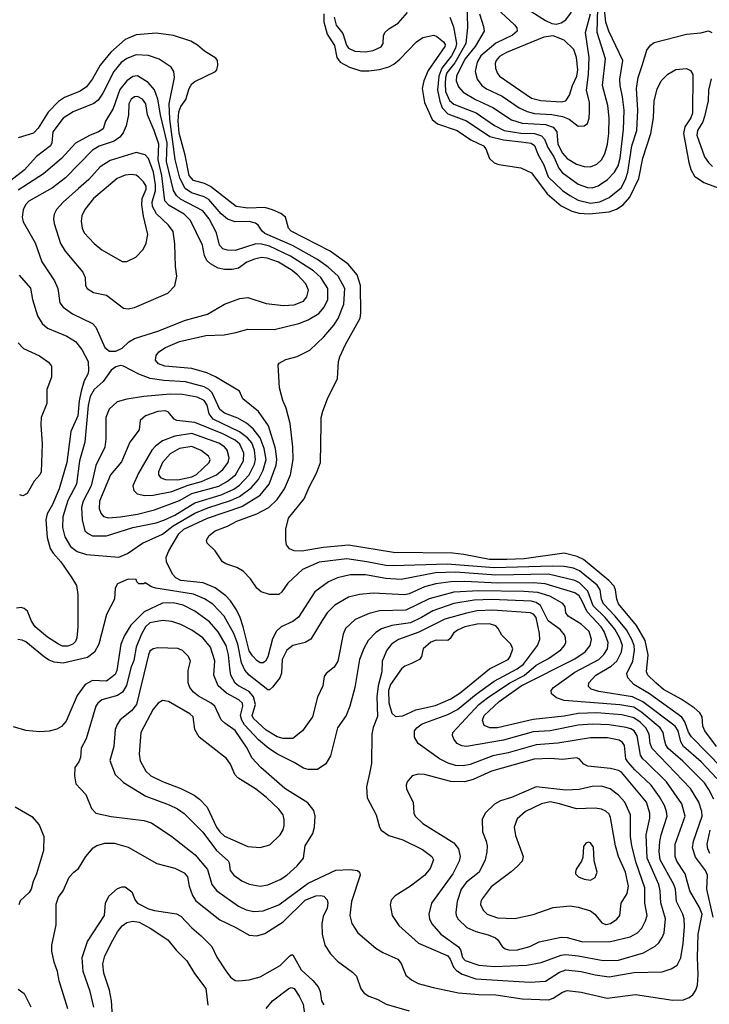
# Model space of a CAD drawing. Extents: x 997028 to 1115134, y 536408 to 618974.
# Tile 450 of 473: x 1093925 to 1098371, y 567503 to 573848. Entities that reach past the tile are written whole.
import ezdxf

# ---------------------------------------------------------------- set-up
doc = ezdxf.new("R2010")
doc.units = 0

msp = doc.modelspace()

# ---------------------------------------------------------------- linework, layer by layer
at = {"layer": '0CON10XD'}
for points in [[(1096806, 574045), (1096813, 573797), (1096801.6, 573695), (1096730.6, 573569.4), (1096679.6, 573505), (1096669.4, 573475), (1096667.1, 573435), (1096671.2, 573385), (1096697.1, 573327.1), (1096725, 573303.5), (1096785, 573281), (1096867.1, 573247.1), (1096985.5, 573165.5), (1097048.9, 573135), (1097155, 573116.6), (1097245, 573114.2), (1097289.5, 573099.5), (1097308.7, 573078.7), (1097330.2, 573025), (1097369.7, 572965), (1097400.9, 572890.9), (1097422.4, 572862.4), (1097525, 572788.8), (1097585, 572766.6), (1097615, 572764.1), (1097655, 572777.3), (1097715, 572817.5), (1097760.4, 572865), (1097783.2, 572906.8), (1097795.6, 572955), (1097818.7, 573141.3), (1097822, 573265), (1097811.2, 573351.2), (1097796, 573424), (1097794.2, 573465), (1097812.8, 573585), (1097724.2, 573774.2), (1097705, 573831.4), (1097688.8, 573975)], [(1097155, 573943.8), (1097315, 573842.9), (1097355, 573824), (1097385, 573820), (1097415, 573827.5), (1097445, 573847.5), (1097483.1, 573896.9)], [(1095885.6, 573885), (1095886.7, 573835), (1095906.9, 573755), (1095955, 573681.9), (1095969.2, 573605), (1095991.1, 573575), (1096051.7, 573541.7), (1096125, 573519.6), (1096175, 573518.7), (1096245, 573527.5), (1096305, 573544.5), (1096337.4, 573562.6), (1096375.8, 573594.2), (1096482.7, 573705), (1096525, 573732.5), (1096595, 573747.5), (1096615, 573739.6), (1096657.7, 573705), (1096667.2, 573687.2), (1096666.5, 573675), (1096559.6, 573520.4), (1096531.5, 573455), (1096519.2, 573405), (1096535.5, 573314.5), (1096585.2, 573205.2), (1096618.1, 573178.1), (1096745.5, 573135), (1096834.2, 573074.2), (1096914.5, 573035), (1096931.2, 573015), (1096955, 572954.4), (1096984.8, 572924.8), (1097015, 572914.7), (1097155, 572894.2), (1097225, 572861.3), (1097326.2, 572726.2), (1097415, 572649.3), (1097485, 572613.3), (1097531.7, 572601.7), (1097597.5, 572597.5), (1097725, 572609.6), (1097772.1, 572627.9), (1097815.2, 572654.8), (1097859.1, 572705), (1097916, 572825), (1097942.5, 572955), (1097994.2, 573115), (1098010.7, 573215), (1098014.7, 573325), (1098035, 573401.2), (1098061.5, 573455), (1098103.9, 573496.1), (1098155, 573526.7), (1098225, 573532.9), (1098249.8, 573519.8), (1098264.6, 573494.6), (1098263.2, 573245), (1098251.8, 573215), (1098212.9, 573157.1), (1098204.4, 573115.6), (1098238, 572928), (1098252.5, 572882.5), (1098275, 572840), (1098335, 572798.7), (1098642, 572685)], [(1095952.6, 573865), (1095965, 573812.5), (1096008.7, 573758.7), (1096032.6, 573685), (1096045, 573664.7), (1096085, 573645.8), (1096155, 573640), (1096205, 573648.7), (1096255, 573672.5), (1096268.9, 573695), (1096271.1, 573745), (1096279.4, 573765), (1096305, 573788.2), (1096365.7, 573825), (1096426.2, 573895)], [(1096888.9, 573885), (1096915.4, 573805), (1096919.2, 573775), (1096862, 573675), (1096795, 573593.7), (1096741.4, 573485), (1096740, 573455), (1096754.8, 573414.8), (1096785, 573381.6), (1096864.2, 573334.2), (1096975, 573282.6), (1097095, 573203.4), (1097165, 573182), (1097315, 573173.1), (1097364, 573155), (1097388.4, 573125), (1097395.2, 573045), (1097425, 572987.3), (1097455, 572952.8), (1097515, 572918.2), (1097565, 572902.9), (1097605, 572900), (1097645, 572917.7), (1097675, 572945.5), (1097696.5, 572983.5), (1097713.7, 573045), (1097723.2, 573115), (1097724.7, 573215), (1097715.8, 573295), (1097682.1, 573425), (1097700.8, 573595), (1097648, 573765), (1097652.1, 573922.1)], [(1097000.3, 573920.3), (1097115.6, 573815), (1097129.4, 573795), (1097131.9, 573775), (1097101.9, 573748.1), (1096994.2, 573695.8), (1096898.1, 573615), (1096874.2, 573575), (1096862.2, 573515), (1096875.3, 573465.3), (1096905.5, 573425), (1096933.6, 573403.6), (1097036.4, 573355), (1097145, 573279.7), (1097196.3, 573256.3), (1097245, 573244.4), (1097355, 573237.4), (1097424.3, 573224.3), (1097466.7, 573206.7), (1097525, 573161.9), (1097565, 573164), (1097585, 573180), (1097596.3, 573213.7), (1097598.8, 573255), (1097597.8, 573315), (1097579.2, 573395), (1097592, 573495), (1097596.5, 573605), (1097572.5, 573765), (1097605.5, 573885)], [(1096698.7, 573865), (1096722.4, 573802.4), (1096741.6, 573695), (1096734.6, 573665), (1096708.3, 573615), (1096646.2, 573535), (1096626.5, 573485), (1096618.8, 573395), (1096633, 573323), (1096649.3, 573279.3), (1096685, 573242.5), (1096805, 573195.7), (1096956.1, 573096.1), (1097045, 573073.7), (1097158.4, 573061.6), (1097221.9, 573051.9), (1097245, 573038.4), (1097267.5, 572977.5), (1097303.2, 572913.2), (1097331.9, 572835), (1097425, 572747.9), (1097472.3, 572715), (1097525, 572684.8), (1097605, 572666.7), (1097665, 572673.5), (1097725, 572701.4), (1097803.3, 572765), (1097830.8, 572819.2), (1097845.5, 572865), (1097872.6, 573035), (1097903.5, 573135), (1097911.1, 573265), (1097901.8, 573405), (1097912.7, 573475), (1097937.2, 573552.7)], [(1098418.4, 569165), (1098341.5, 569265), (1098329.2, 569295), (1098325.4, 569355), (1098310.8, 569380.8), (1098273.6, 569413.6), (1098190.6, 569470.6), (1098075, 569532.9), (1098025.9, 569575.9), (1097975, 569623.8), (1097965.3, 569645), (1097976.9, 569755), (1097957.6, 569847.6), (1097900.8, 569945), (1097785.9, 570085), (1097774.2, 570115), (1097767.1, 570175), (1097758, 570198), (1097723.9, 570233.9), (1097559.3, 570369.3), (1097519.6, 570389.6), (1097435, 570409.5), (1097176.5, 570373.5), (1097065, 570369), (1096955, 570370.6), (1096788, 570402), (1096715, 570409.8), (1096335, 570414.3), (1096045, 570461.4), (1095883.9, 570446.1), (1095745, 570423.3), (1095695, 570425.6), (1095665, 570439.2), (1095645.8, 570465), (1095640, 570495), (1095641.4, 570565), (1095657.1, 570635), (1095758.6, 570761.4), (1095790.4, 570835), (1095839.5, 570925), (1095865.5, 570995), (1095869.4, 571240.6), (1095869.4, 571285), (1095880, 571325), (1095910, 571405), (1095973.5, 571535), (1095981.5, 571645), (1095989.5, 571675), (1096025, 571755.7), (1096119.2, 571925), (1096124, 571956), (1096122.8, 572135), (1096101.8, 572205), (1096042.3, 572272.3), (1095926.3, 572356.3), (1095674.5, 572485), (1095657.5, 572505), (1095637.8, 572575), (1095609, 572599), (1095555, 572622.1), (1095505, 572637.6), (1095395, 572632.7), (1095320, 572645), (1095155, 572773.4), (1095116.4, 572793.6), (1095045, 572812.3), (1095017.9, 572845), (1094991.6, 572975), (1094953, 573117), (1094945.9, 573195), (1094951.9, 573255), (1094965, 573287.8), (1094996.4, 573333.6), (1095018.6, 573405), (1095035, 573434.5), (1095055, 573450.9), (1095187.5, 573515), (1095196.7, 573525), (1095203.3, 573555), (1095200, 573585), (1095189.5, 573599.5), (1095116.2, 573645), (1095072, 573685), (1095029.5, 573709.5), (1094916.4, 573746.4), (1094805, 573760.9), (1094675, 573750.8), (1094605, 573721.5), (1094511.8, 573638.2), (1094444.6, 573555), (1094395, 573466.7), (1094354.8, 573415.2), (1094315, 573387.2), (1094215, 573347.3), (1094175, 573320.4), (1094108.3, 573251.7), (1094045, 573148.2), (1094015, 573116.4), (1093915, 573086.2)], [(1097937.2, 573552.7), (1097968.6, 573651.4), (1097992.5, 573685), (1098015, 573701.1), (1098225, 573755.5), (1098316.9, 573763.1), (1098365, 573776.2), (1098386.4, 573766.4)], [(1097415, 573317.8), (1097445, 573324.6), (1097468.9, 573361.1), (1097488.8, 573425), (1097516.2, 573485), (1097522.8, 573525), (1097513.8, 573605), (1097496.7, 573655), (1097435, 573717.1), (1097365, 573744.3), (1097305, 573734.5), (1097063.3, 573636.7), (1097019.4, 573610.6), (1096996.8, 573585), (1096990.4, 573565), (1096991.8, 573535), (1097003.1, 573505), (1097018.2, 573485), (1097225, 573341.8), (1097285, 573326.9), (1097415, 573317.8)], [(1098454.4, 569025), (1098256.2, 569226.2), (1098237.9, 569257.9), (1098214, 569324), (1098193.3, 569353.3), (1097985, 569503.4), (1097884.5, 569565), (1097846.5, 569606.5), (1097839.2, 569635), (1097877.5, 569715), (1097888.3, 569785), (1097886.7, 569815), (1097871.9, 569855), (1097837.1, 569917.1), (1097764.4, 570005), (1097688.4, 570085), (1097675.6, 570115), (1097666.5, 570175), (1097649, 570205), (1097535, 570296), (1097495, 570313.3), (1097435, 570323.8), (1097357.5, 570327.5), (1096985, 570316.2), (1096680.5, 570339.5), (1096335, 570328), (1096285, 570331.6), (1096163.8, 570355), (1096035, 570374.3), (1095855, 570352.1), (1095749.2, 570305), (1095652.8, 570217.3), (1095615, 570160.6), (1095595, 570143.5), (1095535, 570143.3), (1095481.7, 570161.7), (1095454.5, 570184.5), (1095414, 570245), (1095365.6, 570295.6), (1095325, 570319.2), (1095255, 570341.4), (1095232, 570355), (1095185.6, 570425.6), (1095133.3, 570475), (1095130, 570495), (1095146.2, 570525), (1095186, 570555), (1095265, 570585.4), (1095325, 570616.8), (1095455, 570663.5), (1095530.4, 570705), (1095585, 570757.1), (1095632.7, 570825), (1095671.1, 570915), (1095688.9, 571015), (1095686.2, 571095), (1095668.5, 571245), (1095643.3, 571345), (1095622.2, 571395), (1095600.8, 571475), (1095592.5, 571625), (1095597.5, 571635), (1095640.9, 571659.1), (1095715, 571677.8), (1095795, 571718.1), (1095885, 571805.6), (1095950.5, 571879.5), (1095977.5, 571922.5), (1096014.7, 572015), (1096020.8, 572115), (1095978.8, 572195), (1095914.3, 572254.3), (1095845, 572303.4), (1095683.6, 572393.6), (1095505, 572470.4), (1095488.2, 572485), (1095463.3, 572523.3), (1095446.3, 572536.3), (1095405, 572547.1), (1095315, 572544.8), (1095265, 572563.1), (1095225, 572597.2), (1095145, 572690), (1095115, 572705.9), (1095031.8, 572731.8), (1094991.4, 572761.4), (1094956.6, 572826.6), (1094927.8, 572947.8), (1094892.8, 573207.2), (1094888.8, 573305), (1094923.6, 573475), (1094918.1, 573515), (1094901.4, 573541.4), (1094825, 573594.4), (1094755, 573616.8), (1094675, 573622.1), (1094615, 573598.8), (1094578.7, 573571.3), (1094532.2, 573515), (1094462.2, 573375), (1094431, 573329), (1094402.5, 573307.5), (1094270, 573255), (1094205, 573213.8), (1094139.3, 573125), (1094132.5, 573055), (1094124.6, 573035), (1094032.8, 572967.2), (1093955, 572878), (1093867.4, 572812.6)], [(1098419.2, 568959.2), (1098319.5, 569065), (1098205.2, 569165.2), (1098187.2, 569195), (1098169.4, 569265), (1098150.3, 569295), (1097941.5, 569451.5), (1097875, 569485.8), (1097659, 569519), (1097610, 569535), (1097591.9, 569551.9), (1097593.5, 569575), (1097640.5, 569625), (1097737.4, 569682.6), (1097775.9, 569715), (1097805.5, 569774.5), (1097811, 569815), (1097795, 569863.8), (1097761.2, 569921.2), (1097699.8, 569995), (1097621.9, 570071.9), (1097587.6, 570165), (1097535, 570218.4), (1097505, 570234), (1097335, 570274.5), (1096995, 570269), (1096737.8, 570287.8), (1096605, 570283.9), (1096385, 570240.2), (1096285, 570248), (1096155, 570270.8), (1096055, 570270.7), (1095975, 570251.8), (1095915, 570226.5), (1095828.3, 570161.7), (1095722.9, 569997.1), (1095685, 569971.2), (1095610.8, 569935), (1095581.2, 569908.8), (1095555, 569859.2), (1095525, 569742.9), (1095509.1, 569715), (1095495, 569704.5), (1095475, 569704.6), (1095455, 569718.2), (1095425, 569749.5), (1095405, 569781.1), (1095366.7, 569936.7), (1095345.8, 569995), (1095323.4, 570045), (1095284.4, 570104.4), (1095254.6, 570135), (1095185, 570186.8), (1095109, 570219), (1094965, 570234.4), (1094931.1, 570251.1), (1094911.2, 570275), (1094872.5, 570355), (1094869.2, 570385), (1094886.1, 570425), (1094950.5, 570535), (1094983.4, 570565), (1095135, 570635.9), (1095357.8, 570712.2), (1095475.4, 570784.6), (1095532.9, 570855), (1095578.1, 570978.1), (1095583.7, 571015), (1095574.8, 571085), (1095530.1, 571230.1), (1095465, 571323.5), (1095363.3, 571405), (1095343.3, 571455), (1095187.7, 571547.7), (1095132.7, 571572.7), (1095035, 571600.2), (1094860, 571615), (1094820.7, 571630.7), (1094801.2, 571655), (1094804.5, 571685), (1094822.7, 571707.3), (1094865, 571735.4), (1094955, 571774), (1095125, 571813.1), (1095242.4, 571817.6), (1095317.9, 571832.1), (1095395, 571853.8), (1095565, 571852.5), (1095725, 571890.8), (1095785.2, 571914.8), (1095854.3, 571955.7), (1095888.9, 571995), (1095911.6, 572045), (1095911.9, 572115), (1095866.4, 572186.4), (1095819.7, 572229.7), (1095670.7, 572325), (1095535, 572388.1), (1095485, 572401.5), (1095447, 572403), (1095315, 572361.9), (1095265, 572362.6), (1095235, 572371.6), (1095212.5, 572395), (1095194.7, 572475), (1095146.2, 572565), (1095105, 572617.2), (1094962.5, 572692.5), (1094936.2, 572716.2), (1094916.7, 572746.7), (1094872.6, 572935), (1094876.8, 573055), (1094832.7, 573235), (1094816.1, 573336.1), (1094795, 573395.5), (1094752.6, 573442.6), (1094685, 573486.1), (1094655, 573481.1), (1094614.8, 573455.2), (1094571.8, 573398.2), (1094527.1, 573275), (1094479.4, 573195), (1094464.2, 573145), (1094434, 573125), (1094375, 573101.6), (1094285, 573052.3), (1094195, 572954.6), (1094078.5, 572855), (1093915, 572750.6)], [(1098384, 573466), (1098365.4, 573395), (1098363.3, 573325), (1098340.4, 573225), (1098329.2, 573190.8), (1098294.7, 573135), (1098290.9, 573105), (1098339.1, 572965), (1098365, 572927.5), (1098392.6, 572902.6)], [(1094545, 571712), (1094585, 571732), (1094628.1, 571771.9), (1094665, 571793.8), (1094815, 571840), (1094995, 571912.5), (1095135, 571950.9), (1095245.5, 572014.5), (1095345, 572050.8), (1095395, 572057.5), (1095515, 572018.8), (1095625, 572007.5), (1095695, 572010.7), (1095755, 572034.6), (1095776.9, 572063.1), (1095787.7, 572105), (1095770, 572145), (1095716.1, 572205), (1095675.2, 572235.2), (1095593.3, 572285), (1095521.1, 572311.1), (1095485, 572315.2), (1095438, 572305), (1095388.6, 572285), (1095335, 572247.8), (1095295, 572237.5), (1095245, 572239.1), (1095205, 572247.9), (1095155.7, 572275), (1095134.7, 572294.7), (1095116.4, 572326.4), (1095103.3, 572395), (1095027.3, 572555), (1094984.6, 572595), (1094889.8, 572649.8), (1094861.9, 572681.9), (1094841.4, 572845), (1094818.2, 572945), (1094822, 573045), (1094792.7, 573135), (1094748.2, 573235), (1094739.3, 573305), (1094717.1, 573335), (1094685, 573353.6), (1094665, 573350.6), (1094644.7, 573335), (1094629.7, 573305), (1094625.8, 573235), (1094611.1, 573165), (1094591.4, 573118.6), (1094569.8, 573090.2), (1094534.4, 573065.6), (1094437.9, 573032.1), (1094395, 573008), (1094219.9, 572830.1), (1094137.5, 572765), (1093985, 572679.6), (1093962.7, 572655), (1093947.1, 572622.9), (1093940.7, 572575), (1093948.5, 572545), (1094025, 572410), (1094068.7, 572288.7), (1094150.4, 572165), (1094170.9, 572115), (1094185, 572024.2), (1094206, 571996), (1094265, 571952.7), (1094395, 571891.1), (1094415, 571865.8), (1094475, 571735.7), (1094505, 571712.9), (1094545, 571712)], [(1094625, 571985.7), (1094665, 571994.2), (1094881.2, 572085), (1094925, 572133.3), (1094937.8, 572195), (1094928.8, 572258.8), (1094924.7, 572404.7), (1094913.9, 572483.9), (1094884.5, 572525), (1094808.1, 572598.1), (1094781, 572645), (1094778.7, 572675), (1094800.2, 572745), (1094800.9, 572785), (1094787.7, 572865), (1094755, 572954.5), (1094735, 572977.3), (1094675, 572991.3), (1094508.7, 572941.3), (1094445, 572899.6), (1094371.1, 572818.9), (1094305, 572760), (1094205, 572671.5), (1094163.1, 572625), (1094146.9, 572595), (1094142.5, 572565), (1094146.5, 572535), (1094188.5, 572405), (1094217.4, 572357.4), (1094332, 572222), (1094346.8, 572186.8), (1094348.6, 572135), (1094359.2, 572115), (1094401.2, 572091.2), (1094485, 572073.6), (1094595, 571989.2), (1094625, 571985.7)], [(1094615, 572290), (1094673, 572317), (1094722.2, 572367.8), (1094741.5, 572408.5), (1094751.1, 572465), (1094722.8, 572582.8), (1094712.8, 572655), (1094715.2, 572695), (1094739.7, 572755), (1094740, 572775), (1094723.7, 572803.7), (1094694.2, 572834.2), (1094675, 572845.4), (1094645, 572851.1), (1094604.2, 572845.8), (1094553.1, 572825), (1094400.9, 572695), (1094345.3, 572624.7), (1094326.4, 572585), (1094320.6, 572549.4), (1094327.3, 572505), (1094341.2, 572475), (1094405, 572405.6), (1094455, 572364.4), (1094585, 572290), (1094615, 572290)], [(1093922.3, 572202.3), (1093995, 572118.8), (1094007.3, 572045), (1094039.8, 571939.8), (1094070.8, 571890.8), (1094105, 571860), (1094228.7, 571808.7), (1094284.7, 571774.7), (1094325, 571722.9), (1094366.5, 571645), (1094369.1, 571585), (1094364.6, 571565), (1094340, 571520), (1094320.4, 571455), (1094308.1, 571391.9), (1094300.4, 571295), (1094254.8, 571195.2), (1094230, 570995), (1094178.9, 570825), (1094137.4, 570725), (1094102.5, 570665), (1094093.7, 570625), (1094101.5, 570511.5), (1094121.5, 570441.5), (1094140.1, 570410.1), (1094190.5, 570355), (1094261.2, 570251.2), (1094291.1, 570201.1), (1094300.5, 570145), (1094300.5, 569935), (1094294.5, 569865), (1094285, 569840.8), (1094267.5, 569825), (1094235, 569812.3), (1094202, 569812), (1094175, 569823.1), (1094105, 569868.5), (1094025.8, 569935.8), (1094002.2, 569972.2), (1093975, 570036.5), (1093955, 570054.6), (1093935, 570060), (1093905, 570055.9)], [(1093916, 571766), (1093948.9, 571728.9), (1094052.6, 571682.6), (1094111.2, 571641.2), (1094129.2, 571615), (1094129.2, 571545), (1094100, 571465), (1094100, 571375), (1094064, 571285), (1094062.3, 571237.7), (1094070.5, 571115), (1094064, 570935), (1094054.3, 570915.7), (1094018, 570875), (1093974.2, 570795.8), (1093945, 570780), (1093925, 570786.2)], [(1094565, 570384.2), (1094620.9, 570409.1), (1094717.5, 570475), (1094845, 570531.9), (1094913.6, 570586.4), (1095055, 570668.4), (1095137, 570703), (1095285, 570749.5), (1095341.6, 570775), (1095418.1, 570831.9), (1095463.9, 570886.1), (1095494.1, 570945.9), (1095513.1, 571015), (1095501.8, 571085), (1095474.6, 571154.6), (1095431.2, 571211.2), (1095388.2, 571248.2), (1095330.6, 571280.6), (1095245, 571312.2), (1095215, 571336.9), (1095165, 571443.4), (1095144.6, 571464.6), (1095115, 571482), (1094995, 571515.6), (1094855, 571522.5), (1094765.7, 571535.7), (1094693, 571563), (1094595, 571616), (1094575, 571620), (1094545, 571612), (1094515, 571590), (1094462.6, 571517.4), (1094404.8, 571465.2), (1094379.7, 571420.3), (1094366.9, 571363.1), (1094346, 571125), (1094310, 571005), (1094291.6, 570855), (1094235, 570749.5), (1094202.8, 570645), (1094201.2, 570575), (1094216.6, 570515), (1094253.3, 570453.3), (1094295, 570421.4), (1094355, 570401.2), (1094565, 570384.2)], [(1094485, 570523.1), (1094654.2, 570575.8), (1094805, 570606), (1094855, 570623.2), (1094925, 570656.3), (1095055, 570734.5), (1095225, 570786.6), (1095305, 570822.8), (1095341.3, 570848.7), (1095405.1, 570914.9), (1095440, 570985), (1095446.2, 571015), (1095439.7, 571075), (1095421.7, 571121.7), (1095393.3, 571153.3), (1095341.8, 571191.8), (1095173.2, 571275), (1095147.6, 571307.6), (1095133.8, 571363.9), (1095114.8, 571394.8), (1095068.6, 571415), (1094975, 571433.5), (1094895, 571435.7), (1094725, 571420), (1094615, 571402.9), (1094554.2, 571385), (1094502.1, 571337.9), (1094481.1, 571285), (1094481.1, 571145), (1094475, 571093.8), (1094416.6, 570975), (1094387, 570845), (1094334.2, 570745), (1094323.8, 570705), (1094326.9, 570625), (1094345.6, 570555), (1094366.3, 570536.4), (1094395, 570523.1), (1094485, 570523.1)], [(1094497.6, 570637.6), (1094575, 570644.2), (1094685, 570661.7), (1094795, 570689), (1094955, 570750.6), (1095035, 570795.8), (1095208, 570842), (1095265, 570874.8), (1095316.2, 570915), (1095368.6, 571005), (1095369.8, 571055), (1095343.9, 571113.9), (1095315, 571138), (1095235, 571178.5), (1095055, 571251.6), (1094938.6, 571265), (1094921.8, 571275), (1094885, 571318.2), (1094865, 571327.3), (1094815, 571324.1), (1094735.3, 571294.7), (1094702, 571265), (1094695.8, 571205), (1094634.5, 571125), (1094581.2, 570998.8), (1094510.8, 570915), (1094438.8, 570745), (1094437.3, 570697.3), (1094448.1, 570668.1), (1094465, 570647.8), (1094497.6, 570637.6)], [(1094732.4, 570782.4), (1094785, 570784.8), (1094905, 570807.6), (1095011.9, 570848.1), (1095098.2, 570871.8), (1095195, 570916.2), (1095235, 570948.7), (1095269.2, 570995), (1095274.7, 571025.3), (1095262.4, 571075), (1095245, 571096.5), (1095208.3, 571118.3), (1095035, 571181), (1094925, 571164.3), (1094845, 571133.5), (1094800.1, 571099.9), (1094778, 571075), (1094691.1, 570925), (1094655.6, 570845), (1094660.6, 570815), (1094683, 570793), (1094732.4, 570782.4)], [(1094945, 570883.7), (1095035, 570902.9), (1095065, 570916.7), (1095146.9, 570995), (1095152.3, 571015), (1095142.9, 571035), (1095095, 571071.4), (1095035, 571098.9), (1094955.7, 571085), (1094895, 571050.9), (1094846.6, 570995), (1094820.6, 570935), (1094820, 570915), (1094836, 570896), (1094864.4, 570884.4), (1094945, 570883.7)], [(1098400.5, 568825), (1098368.7, 568888.7), (1098339.8, 568929.8), (1098200.7, 569070.7), (1098105, 569152.5), (1098090.3, 569175), (1098081.7, 569208.3), (1098072.8, 569255), (1098053.4, 569285), (1097935, 569384.8), (1097885, 569417.4), (1097795, 569433.5), (1097435, 569461.8), (1097385, 569478.6), (1097353.8, 569505), (1097352, 569525), (1097367.5, 569545), (1097505, 569642.7), (1097659.2, 569725), (1097692, 569758), (1097715.3, 569795), (1097718.1, 569835), (1097693.9, 569905), (1097673.5, 569935), (1097582.9, 570032.9), (1097549.5, 570105), (1097532.4, 570135), (1097505, 570155.6), (1097313.4, 570213.4), (1097235, 570219.7), (1097007.4, 570217.4), (1096795, 570227.5), (1096705, 570225.5), (1096608, 570212), (1096535, 570194), (1096435, 570149.2), (1096407.4, 570142.6), (1096205, 570153.6), (1096115, 570144.7), (1096045, 570126.5), (1095956.7, 570075), (1095907.3, 570025), (1095875, 569977.1), (1095803.1, 569856.9), (1095766.2, 569835), (1095685, 569814.6), (1095647.9, 569785), (1095617.3, 569725), (1095612, 569638), (1095603.3, 569606.7), (1095555, 569546), (1095535, 569528.8), (1095525, 569528.8), (1095405, 569625.3), (1095376.8, 569656.8), (1095354.6, 569704.6), (1095331.1, 569825), (1095305, 569891.8), (1095243.6, 570005), (1095170.9, 570080.9), (1095116.5, 570116.5), (1095045, 570145.6), (1094802.5, 570185), (1094774.5, 570194.5), (1094735, 570220), (1094725, 570212.5), (1094693, 570213), (1094680, 570225), (1094675, 570240), (1094625, 570242.5), (1094555, 570213.3), (1094541.2, 570185), (1094536, 570115), (1094485.6, 570015), (1094434.6, 569825), (1094408.1, 569771.9), (1094362.6, 569737.4), (1094205, 569701.8), (1094148, 569708), (1094115, 569720), (1094085, 569739.6), (1093965, 569839.3), (1093940.4, 569850.4), (1093913.5, 569853.5)], [(1098395.2, 568064.8), (1098356.1, 568245), (1098359.2, 568335), (1098346.3, 568366.3), (1098281.1, 568451.1), (1098262.3, 568512.3), (1098268.8, 568555), (1098325.7, 568715), (1098323.2, 568745), (1098302.6, 568805), (1098249.7, 568895), (1098002.9, 569152.9), (1097990.6, 569185), (1097983, 569245), (1097961.5, 569285), (1097925, 569321.3), (1097885, 569350), (1097807.7, 569367.7), (1097645, 569380.8), (1097525, 569377.7), (1097435, 569360.6), (1097235, 569339), (1097005, 569284.2), (1096955.3, 569285.3), (1096920.4, 569300.4), (1096909.6, 569335), (1096918.8, 569365), (1097016.5, 569455), (1097157.8, 569555), (1097505, 569729.5), (1097570, 569775), (1097603.9, 569815), (1097610.9, 569855), (1097597.2, 569905), (1097545, 569953.5), (1097460.6, 570005), (1097447.1, 570025), (1097441.4, 570065), (1097425.7, 570085.7), (1097342.4, 570132.4), (1097265, 570156.8), (1097175, 570164.3), (1096885, 570168.3), (1096725, 570159.7), (1096565, 570117), (1096415, 570043.3), (1096245, 570038.4), (1096178.6, 570021.4), (1096086.9, 569983.1), (1096025.9, 569924.1), (1096010.9, 569889.1), (1095976.7, 569715), (1095953.6, 569676.4), (1095902, 569635), (1095888, 569615), (1095879.2, 569555), (1095845, 569483.3), (1095812.7, 569355), (1095749.2, 569265), (1095685, 569215.5), (1095623.8, 569216.2), (1095585, 569226.6), (1095515, 569269.1), (1095432.8, 569345), (1095423.6, 569365), (1095444.8, 569435), (1095433.4, 569485), (1095405, 569520), (1095335, 569554.7), (1095313.8, 569573.8), (1095286.2, 569625), (1095279.4, 569669.4), (1095272, 569755), (1095255.2, 569815), (1095204.2, 569904.2), (1095148.7, 569968.7), (1095055, 570036.7), (1094980, 570075), (1094915, 570091.1), (1094845, 570087.5), (1094726.7, 570033.3), (1094642.6, 569947.4), (1094600.1, 569879.9), (1094578.2, 569825), (1094550.7, 569655), (1094540.8, 569629.1), (1094485, 569585.4), (1094395, 569589.3), (1094346.7, 569565), (1094296.3, 569493.6), (1094241.7, 569368.3), (1094225, 569327.1), (1094195, 569293.3), (1094165, 569277.3), (1094115, 569263.8), (1094055, 569259.5), (1093965, 569267.1), (1093885, 569290.8)], [(1098135, 567529.1), (1098205, 567532.5), (1098242, 567548), (1098264.6, 567565.4), (1098284.5, 567595), (1098294.1, 567625.9), (1098299.6, 567695), (1098295.8, 567805), (1098300.2, 567955), (1098324.7, 568085), (1098307.9, 568127.9), (1098244.8, 568234.8), (1098214.8, 568344.8), (1098161.2, 568425), (1098150, 568455), (1098150.8, 568535), (1098216, 568715), (1098194.7, 568795), (1098095, 568936), (1097963.9, 569065), (1097942.5, 569085), (1097928.5, 569108.5), (1097905, 569232.5), (1097886.6, 569265), (1097865, 569279.5), (1097835, 569288.1), (1097724.5, 569304.5), (1097615, 569308), (1097525, 569301.7), (1097345, 569264.8), (1097235, 569259.8), (1097045, 569204.8), (1096805.5, 569165.5), (1096775, 569168.5), (1096745.8, 569185), (1096725, 569212), (1096715.6, 569235), (1096717.8, 569255), (1096885.1, 569434.9), (1096941.2, 569478.8), (1097085.9, 569574.1), (1097177.1, 569622.9), (1097255, 569688.8), (1097335, 569731.6), (1097413.2, 569786.8), (1097438.2, 569815), (1097445.5, 569835), (1097444.6, 569864.6), (1097436.4, 569885), (1097409.5, 569919.5), (1097332.2, 569975), (1097283.5, 570073.5), (1097255, 570092.5), (1097225, 570100.8), (1096967.5, 570112.5), (1096855, 570107.7), (1096723.1, 570086.9), (1096588.2, 570038.2), (1096515.4, 569995), (1096445, 569962.4), (1096325, 569944.8), (1096256.7, 569923.3), (1096220.4, 569899.6), (1096172.1, 569847.9), (1096143.1, 569796.9), (1096116.2, 569725), (1096085.3, 569544.7), (1096054.6, 569425.4), (1096029.4, 569365), (1095974.5, 569285), (1095929.4, 569105), (1095897.8, 569052.2), (1095845, 569017.1), (1095784.2, 569015.8), (1095755, 569024.4), (1095695, 569062.5), (1095586.2, 569116.2), (1095530.8, 569150.8), (1095465, 569206.7), (1095374.9, 569304.9), (1095356.2, 569335), (1095347.7, 569365), (1095363.1, 569425), (1095361.3, 569445), (1095338.8, 569465), (1095259.4, 569509.4), (1095205.4, 569555), (1095176.8, 569625), (1095183.9, 569716.1), (1095155.3, 569805), (1095106.2, 569865), (1095035, 569915.3), (1094965, 569950.7), (1094905, 569969.3), (1094845, 569975.8), (1094765, 569962.3), (1094735.2, 569935), (1094707.3, 569885), (1094677.1, 569805), (1094661.8, 569718.2), (1094641.5, 569671.5), (1094612.7, 569557.3), (1094588, 569515), (1094555, 569494.2), (1094455.2, 569464.8), (1094428.5, 569445), (1094416.4, 569425), (1094353.3, 569215), (1094321.2, 569155), (1094316.1, 569093.9), (1094306.7, 569065), (1094280.7, 569029.3), (1094277.5, 568975), (1094286.7, 568925), (1094351.2, 568855), (1094387.5, 568765), (1094415, 568736.2), (1094515, 568713.3), (1094725, 568688.5), (1094775, 568672.5), (1094905.3, 568585.3), (1095055.7, 568465.7), (1095135, 568371.5), (1095164.6, 568275), (1095195.3, 568235.3), (1095335, 568135.4), (1095385, 568112), (1095435, 568101.3), (1095495, 568105.3), (1095595, 568143.4), (1095785, 568284.7), (1095963.1, 568366.9), (1096055, 568372.9), (1096102.5, 568365), (1096116.7, 568355), (1096121.2, 568335), (1096064.5, 568165), (1096053.5, 568075), (1096066.7, 568025), (1096104.3, 567965), (1096222, 567865), (1096267, 567837), (1096363.7, 567793.7), (1096385.5, 567765.5), (1096415, 567691.2), (1096450.2, 567660.2), (1096495, 567636.7), (1096590.9, 567610.9), (1096755, 567577.7), (1096885, 567566.4), (1096995.3, 567564.7), (1097165, 567538.1), (1097336.9, 567533.1), (1097365, 567542.4), (1097425, 567581.1), (1097455, 567591.5), (1097545, 567582.7), (1097712.2, 567542.2), (1097895, 567566.2), (1098135, 567529.1)], [(1097215, 567645.8), (1097315, 567652.1), (1097405, 567711.4), (1097445, 567726.2), (1097545, 567715.3), (1097635, 567692.9), (1097725, 567680.9), (1097885, 567707.5), (1098066.9, 567713.1), (1098125, 567731.1), (1098164.6, 567755.4), (1098187.6, 567802.4), (1098202.7, 567895), (1098210.9, 568005), (1098208.8, 568055), (1098200.3, 568085), (1098160.3, 568165), (1098152.2, 568245), (1098143.2, 568275), (1098053.5, 568435), (1098048.6, 568488.6), (1098051.7, 568551.7), (1098059.7, 568595), (1098099.4, 568715), (1098095.8, 568745), (1098081.4, 568785), (1098050.6, 568840.6), (1097995.8, 568915.8), (1097890, 569015), (1097845.2, 569065), (1097833.9, 569085), (1097825, 569170.6), (1097811.4, 569191.4), (1097790, 569205), (1097715, 569219.8), (1097605, 569221.6), (1097395, 569186.1), (1097255, 569174.8), (1097075, 569123.5), (1096975, 569104.3), (1096830.2, 569049.8), (1096785, 569039.2), (1096735, 569043.2), (1096687.1, 569057.1), (1096631.9, 569085), (1096494.4, 569185), (1096470, 569225), (1096471.5, 569265), (1096484.6, 569285), (1096519.3, 569310.7), (1096685, 569371.4), (1096747.6, 569402.4), (1096867.2, 569502.8), (1096985, 569585.2), (1097131.8, 569665), (1097173.9, 569696.1), (1097262.7, 569815), (1097279.1, 569855), (1097277.2, 569892.8), (1097254.3, 569995), (1097240.3, 570015), (1097218, 570025), (1096975, 570044), (1096875, 570037.9), (1096805.2, 570024.8), (1096665.5, 569984.5), (1096499.3, 569900.7), (1096366.4, 569853.6), (1096322.9, 569825), (1096292.7, 569785), (1096262, 569715), (1096259.1, 569645), (1096236.2, 569555), (1096226.8, 569485), (1096232.4, 569357.6), (1096203.2, 569286.8), (1096194.7, 569245), (1096193.1, 569055), (1096179.8, 568990.2), (1096161.1, 568905), (1096165.8, 568835), (1096224.2, 568725), (1096244, 568645), (1096256, 568625), (1096305, 568591.5), (1096395, 568563.6), (1096521.2, 568501.2), (1096582.2, 568455), (1096592.7, 568435), (1096572.3, 568377.7), (1096535, 568334.5), (1096445, 568264.5), (1096346.6, 568203.4), (1096319.2, 568175), (1096313.1, 568145), (1096325.6, 568075), (1096370.2, 568010.2), (1096496.8, 567896.8), (1096685.3, 567815), (1096701.2, 567795), (1096722.2, 567742.2), (1096740.4, 567720.4), (1096777.4, 567697.4), (1096865, 567667), (1097215, 567645.8)], [(1096348.9, 569358.9), (1096395, 569362.9), (1096478.9, 569401.1), (1096605, 569428.5), (1096705, 569470.8), (1096765, 569509.5), (1096955, 569664.2), (1097074.5, 569725), (1097087.9, 569745), (1097104.4, 569794.4), (1097092.2, 569825), (1097032.7, 569882.7), (1097010.3, 569925), (1096995, 569941.3), (1096955, 569954.8), (1096875, 569953.9), (1096795, 569935.2), (1096748.6, 569915), (1096722.9, 569895), (1096700.3, 569859.7), (1096685, 569848), (1096609.1, 569849.1), (1096575, 569837.3), (1096525.6, 569795), (1096515.6, 569745), (1096502.9, 569725), (1096450.2, 569700.2), (1096407.3, 569682.7), (1096385.6, 569664.4), (1096315.8, 569565), (1096302.8, 569525), (1096306, 569446), (1096325, 569380), (1096348.9, 569358.9)], [(1095475, 568265.5), (1095525, 568273.5), (1095605, 568307.9), (1095646.9, 568335), (1095714.5, 568395), (1095754.4, 568445), (1095765.7, 568525), (1095814.3, 568605), (1095825.6, 568645), (1095830, 568715), (1095822.1, 568752.1), (1095781.7, 568801.7), (1095634.4, 568895), (1095479.6, 569029.6), (1095422.2, 569092.2), (1095391.1, 569155), (1095315, 569267.9), (1095246.9, 569315), (1095225, 569336.9), (1095183.3, 569425), (1095158.6, 569445), (1095078.7, 569488.7), (1095045.8, 569515.8), (1095021.8, 569545), (1095010.5, 569575), (1095010.6, 569655), (1095027.1, 569715), (1095014, 569745), (1094975, 569782.5), (1094945, 569795.6), (1094815, 569800), (1094785, 569794.4), (1094765, 569778.6), (1094755, 569756), (1094677.8, 569435), (1094645.3, 569394.7), (1094573.7, 569336.4), (1094553.2, 569306.8), (1094541.3, 569275), (1094532.4, 569165), (1094506.5, 569075), (1094541.5, 568985), (1094593.5, 568933.5), (1094738.1, 568845), (1094888.5, 568788.5), (1094942.7, 568762.7), (1094985, 568732.1), (1095105, 568612.7), (1095195, 568493.8), (1095268.3, 568428.3), (1095275.6, 568415), (1095283.1, 568365), (1095305.7, 568335), (1095358.1, 568298.1), (1095405, 568278.2), (1095475, 568265.5)], [(1095475, 568514.6), (1095538.8, 568531.2), (1095604.4, 568595), (1095623.1, 568626.9), (1095630.5, 568655), (1095631.2, 568695), (1095622.7, 568725), (1095595, 568761.1), (1095515.6, 568835.6), (1095445, 568891.2), (1095332, 568962), (1095312.7, 568985), (1095285, 569050), (1095257.9, 569087.9), (1095083.1, 569225), (1095053.5, 569275), (1095044.4, 569355), (1095021.9, 569375), (1094885, 569455.6), (1094845, 569461.1), (1094818.6, 569445), (1094784.7, 569405.3), (1094705.7, 569255.7), (1094696.2, 569115), (1094701.7, 569071.7), (1094738.5, 569005), (1094770, 568975), (1094845, 568938.9), (1094965, 568893.8), (1095050.7, 568850.7), (1095085, 568825.5), (1095132.8, 568772.8), (1095194.8, 568644.8), (1095215, 568614.6), (1095245, 568586.8), (1095395, 568519.3), (1095475, 568514.6)], [(1096985, 567746.7), (1097195, 567754.8), (1097286.6, 567773.4), (1097415, 567819.1), (1097445, 567824.1), (1097525, 567816.1), (1097687.5, 567785), (1097785, 567788.6), (1097945.8, 567834.2), (1098021.9, 567878.1), (1098045, 567900.6), (1098067.9, 567935), (1098079.2, 567965), (1098088.8, 568055), (1098057.7, 568157.7), (1098053.8, 568235), (1098044.8, 568275), (1097969.6, 568445), (1097964.7, 568595), (1097987.6, 568702.4), (1097988.2, 568735), (1097965.9, 568805), (1097805, 568999.1), (1097785, 569010.8), (1097735, 569022.1), (1097587.1, 569037.1), (1097561.3, 569051.3), (1097532.9, 569085), (1097515, 569092.3), (1097425, 569080), (1097346.5, 569086.5), (1097242.9, 569082.9), (1096965.8, 569005), (1096848.2, 568951.8), (1096793.2, 568936.8), (1096705, 568938.8), (1096535, 568983.5), (1096495, 568986.9), (1096454.4, 568975.6), (1096423.4, 568936.6), (1096415.8, 568915), (1096419.7, 568889.7), (1096462.9, 568805), (1096467.1, 568735), (1096475, 568716.2), (1096525, 568667.8), (1096723.1, 568543.1), (1096753.1, 568505), (1096764.5, 568455), (1096757.9, 568425), (1096716.6, 568345), (1096580.5, 568155), (1096562.5, 568085), (1096566.5, 568055), (1096582.1, 568022.1), (1096639.6, 567955), (1096754.3, 567874.3), (1096766.7, 567855), (1096780.8, 567805), (1096796.2, 567785), (1096885, 567755.3), (1096985, 567746.7)], [(1097085, 567851.4), (1097135, 567853.6), (1097214, 567875), (1097273.1, 567906.9), (1097415, 567936.2), (1097455, 567933.3), (1097555, 567905.8), (1097735, 567908.4), (1097861, 567939), (1097908.9, 567965), (1097935.5, 567995), (1097959.6, 568040.4), (1097969.6, 568075), (1097955.3, 568155), (1097955.7, 568255), (1097899.4, 568415), (1097870.7, 568525), (1097862.9, 568585), (1097862.5, 568725), (1097826.9, 568805), (1097785, 568851.5), (1097732, 568892), (1097675, 568908.2), (1097615, 568907.2), (1097532, 568888), (1097445, 568882.5), (1097255, 568904.5), (1097095, 568835.3), (1097024.6, 568815.4), (1096986.2, 568793.8), (1096925, 568734.4), (1096906.4, 568695), (1096909.6, 568615), (1096933.2, 568555), (1096938.2, 568525), (1096936.9, 568485), (1096926.2, 568435), (1096887.7, 568355), (1096805, 568290), (1096770.3, 568245), (1096745.4, 568165.4), (1096736.9, 568095), (1096739.4, 568075), (1096752.3, 568052.3), (1096808.5, 567998.5), (1096865, 567973.2), (1096945, 567951.6), (1096991.7, 567931.7), (1097008.1, 567918.1), (1097035.5, 567875), (1097055, 567860), (1097085, 567851.4)], [(1097705, 568017.7), (1097735, 568023.2), (1097775, 568052.5), (1097793.3, 568075), (1097802.5, 568155), (1097841.8, 568218.2), (1097850, 568265), (1097831.6, 568355), (1097786, 568455), (1097766, 568525), (1097735, 568706.2), (1097725, 568728.1), (1097705, 568748.2), (1097675, 568760.9), (1097635, 568767.7), (1097515, 568763.8), (1097405, 568796.3), (1097345, 568807.3), (1097289.2, 568795), (1097185.2, 568744.8), (1097132.4, 568697.6), (1097113.5, 568645), (1097122, 568592), (1097172, 568455), (1097164, 568425), (1097135.5, 568394.5), (1097093.7, 568356.3), (1096965, 568261.5), (1096907.1, 568182.9), (1096897.5, 568165), (1096896.7, 568145), (1096915, 568108), (1096939.2, 568085), (1097005, 568060.7), (1097117.4, 568057.4), (1097235, 568082), (1097363.8, 568126.2), (1097475, 568137.1), (1097525, 568129.7), (1097605.2, 568105.2), (1097632.9, 568085), (1097678.2, 568028.2), (1097705, 568017.7)], [(1093897, 568777), (1094002.7, 568712.7), (1094049.7, 568659.7), (1094080, 568585), (1094078.8, 568495), (1094033.3, 568345), (1094011.2, 568295), (1094000, 568245), (1093985.9, 568224.1), (1093928.8, 568171.2), (1093920, 568145)], [(1098374.6, 568474.6), (1098361, 568505), (1098356.4, 568535), (1098376.6, 568625)], [(1097605, 568304), (1097635, 568320), (1097648.6, 568355), (1097627.9, 568427.9), (1097624.3, 568515), (1097606, 568545), (1097595, 568548.8), (1097575, 568541.2), (1097560.5, 568519.5), (1097555, 568450), (1097546.7, 568425), (1097512, 568375), (1097508, 568355), (1097508.8, 568345), (1097526.7, 568325), (1097565, 568309.2), (1097605, 568304)], [(1094235.7, 567474.3), (1094180.6, 567655), (1094168.9, 567715), (1094146.5, 567775), (1094132.9, 567845), (1094132.5, 567885), (1094160, 568015), (1094160.5, 568149.5), (1094175.8, 568194.2), (1094205.8, 568235), (1094245, 568322.5), (1094273.3, 568355), (1094305, 568378.8), (1094350.6, 568455), (1094397.8, 568512.2), (1094422.9, 568527.1), (1094475, 568541.5), (1094535, 568541.2), (1094625, 568515.5), (1094809.8, 568409.8), (1094925, 568380.9), (1094985, 568351.4), (1095007.1, 568325), (1095018.1, 568265), (1095039.5, 568205), (1095060.2, 568170.2), (1095215, 568047.7), (1095318.3, 567998.3), (1095405, 567948.1), (1095455, 567945.6), (1095505, 567960), (1095624.5, 568035), (1095765, 568173.7), (1095835, 568201.6), (1095865, 568205.3), (1095885, 568200.4), (1095906.7, 568176.7), (1095912.5, 568155), (1095907.1, 568122.9), (1095880.8, 568069.2), (1095873.8, 568025), (1095874.6, 567955), (1095893.3, 567885), (1095928.9, 567828.9), (1095975, 567780.8), (1096071.1, 567711.1), (1096095.5, 567685.5), (1096125, 567603.8), (1096145, 567575.7), (1096175, 567555.7), (1096234.5, 567534.5), (1096286.7, 567505), (1096435, 567460.5)], [(1094404, 567485), (1094380.4, 567585), (1094335.3, 567715), (1094327.5, 567805), (1094362.9, 567907.1), (1094472.7, 568075), (1094478.8, 568155), (1094500.1, 568199.9), (1094555, 568249.4), (1094585, 568261.4), (1094605, 568260.6), (1094648.9, 568228.9), (1094670, 568175), (1094685.5, 568155), (1094755, 568118.6), (1094795, 568108), (1094935, 568086.5), (1094965, 568070.5), (1095035, 567995.5), (1095095.6, 567945), (1095162.9, 567875), (1095196.3, 567806.3), (1095255, 567719.2), (1095285, 567679.4), (1095315, 567657.5), (1095335, 567654.5), (1095405, 567662.2), (1095475, 567681.1), (1095605, 567754.4), (1095665, 567814.2), (1095675, 567822), (1095685, 567821.2), (1095739.1, 567725), (1095815, 567657.8), (1095850, 567615), (1095862.5, 567585), (1095871.8, 567525), (1095885, 567501.1)], [(1094522.5, 567425), (1094517.9, 567525), (1094503.5, 567595), (1094466.6, 567705), (1094461.6, 567765), (1094473.9, 567815), (1094525, 567916.9), (1094555, 567971.1), (1094585, 568009.1), (1094615, 568030.4), (1094655, 568040), (1094695, 568032), (1094766.9, 567995), (1094879.6, 567919.6), (1094933.1, 567853.1), (1095003.3, 567783.3), (1095051.2, 567701.2), (1095124.4, 567605), (1095137, 567497)], [(1093915, 567602), (1093955, 567573.3), (1093996.3, 567486.3)], [(1095515, 567476), (1095555.7, 567525), (1095659.4, 567605), (1095675, 567611.5), (1095695, 567605.4), (1095727.7, 567555), (1095751.8, 567505), (1095763.9, 567423.9)]]:
    msp.add_lwpolyline(points, dxfattribs=at)

doc.saveas('drawing.dxf')
